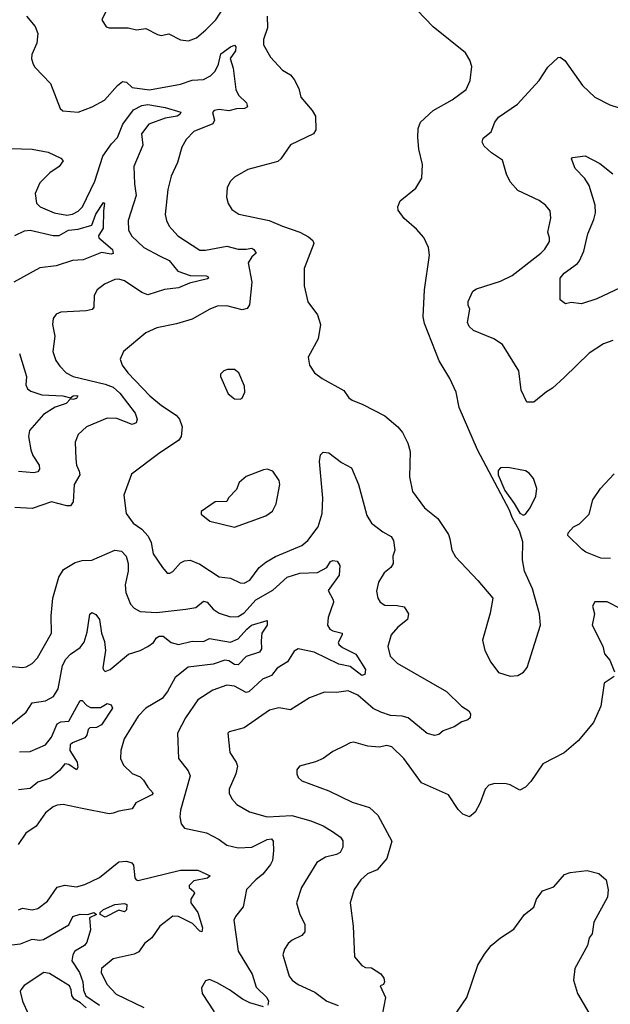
# Model space of a CAD drawing. Extents: x 2086813 to 2278017, y 548126 to 753336.
# Tile 327 of 461: x 2190451 to 2193515, y 694029 to 699136. Entities that reach past the tile are written whole.
import ezdxf

# ---------------------------------------------------------------- set-up
doc = ezdxf.new("R2010")
doc.units = 0

msp = doc.modelspace()

# ---------------------------------------------------------------- linework, layer by layer
at = {"layer": '0CON10XD'}
for points in [[(2190915, 699212.5), (2190877.5, 699135), (2190899.3, 699099.3), (2190915, 699093.8), (2191013.9, 699093.9), (2191056.1, 699083.9), (2191105, 699090), (2191165, 699058.8), (2191185, 699054), (2191225, 699062.5), (2191285, 699031.2), (2191326.4, 699026.4), (2191367.6, 699042.4), (2191417.2, 699082.8), (2191468, 699135), (2191580.5, 699309.5)], [(2193035, 695734), (2193065, 695751.2), (2193083, 695777), (2193152.5, 695995), (2193147.5, 696055), (2193111.2, 696185), (2193070, 696275), (2193058.8, 696335), (2193061.7, 696428.3), (2193043.6, 696485), (2193004.8, 696554.8), (2192991.7, 696591.7), (2192826, 696905), (2192730.6, 697125), (2192714.3, 697205), (2192682.9, 697275), (2192626.7, 697366.7), (2192550.8, 697560.9), (2192543.2, 697595), (2192550, 697735), (2192576, 697915), (2192572, 697955), (2192547.2, 698007.2), (2192509.8, 698049.8), (2192445.7, 698105.7), (2192415, 698147.5), (2192412, 698165), (2192425, 698197.5), (2192505, 698262.5), (2192536.7, 698315), (2192541.1, 698385), (2192520.6, 698465), (2192515.6, 698525), (2192518.7, 698571.3), (2192530.6, 698605), (2192595, 698665.6), (2192695, 698720.6), (2192767.5, 698775), (2192788.3, 698821.7), (2192796.2, 698893.8), (2192786.8, 698926.8), (2192763.8, 698965), (2192595, 699098.8), (2192513.3, 699185)], [(2190485.8, 699155), (2190530.6, 699100.6), (2190545.7, 699065), (2190540, 699015), (2190513.5, 698955), (2190512.5, 698932.5), (2190520.8, 698905), (2190529.2, 698889.2), (2190610.8, 698805), (2190660, 698675), (2190674.3, 698664.3), (2190755, 698657.1), (2190826.4, 698683.6), (2190890.3, 698719.7), (2190957.5, 698795), (2190985, 698815.5), (2191005, 698811.5), (2191035, 698784.7), (2191125, 698772), (2191285, 698802.2), (2191345, 698822.6), (2191405, 698825.3), (2191440.4, 698845), (2191465, 698870), (2191481.7, 698905), (2191495, 698958.9), (2191545, 698995.9), (2191565, 699003.3), (2191571.8, 698995), (2191570, 698975), (2191542.9, 698935), (2191557.7, 698885), (2191571.5, 698775), (2191585.6, 698745), (2191627.3, 698705), (2191632.5, 698685), (2191617.5, 698675), (2191575, 698674.7), (2191535, 698664), (2191485, 698670.6), (2191460, 698665), (2191451.2, 698655), (2191461.9, 698615), (2191453.2, 698596.8), (2191355, 698555.7), (2191314.4, 698515), (2191291.4, 698475), (2191269.5, 698395), (2191236.5, 698325), (2191219.5, 698255), (2191205.6, 698125), (2191211.9, 698095), (2191226.9, 698065), (2191270.8, 698015), (2191385, 697941.2), (2191415, 697941.1), (2191525, 697961.5), (2191585, 697946.7), (2191625, 697945.4), (2191655, 697951.6), (2191665.9, 697945), (2191676.9, 697925), (2191654.5, 697905.5), (2191636, 697875), (2191655.3, 697775), (2191643.3, 697656.7), (2191631.3, 697638.7), (2191605, 697631.1), (2191525, 697652.9), (2191475, 697649.6), (2191437.5, 697635), (2191346.3, 697583.6), (2191265, 697559.1), (2191162.8, 697537.2), (2191105, 697512.5), (2190990, 697415), (2190972.5, 697375), (2190982.9, 697345), (2191012.5, 697305), (2191125.6, 697185), (2191185.7, 697135), (2191262.5, 697085), (2191279.2, 697065), (2191294.3, 697025), (2191289.2, 696975), (2191276, 696955), (2191170.8, 696885), (2191030.5, 696779.5), (2190990.5, 696669.5), (2191003.8, 696575), (2191040, 696525), (2191084.1, 696494.1), (2191117.3, 696457.3), (2191132.5, 696425), (2191143.8, 696365), (2191191.4, 696295), (2191215, 696266.2), (2191230, 696265), (2191245, 696273.3), (2191285, 696319.4), (2191305, 696330), (2191335, 696333.3), (2191385, 696312.2), (2191485, 696246.5), (2191545, 696238.9), (2191595, 696215.6), (2191615, 696213.3), (2191645, 696229.4), (2191693.6, 696295), (2191726.9, 696323.1), (2191777.8, 696352.2), (2191915, 696408.9), (2191945.6, 696435), (2191998.5, 696505), (2192019.6, 696575), (2192023.8, 696655), (2192005.6, 696844.4), (2192011.2, 696878.8), (2192025, 696893.3), (2192055, 696890), (2192119.5, 696839.5), (2192171.7, 696811.7), (2192208.1, 696725), (2192237.1, 696617.1), (2192252.1, 696565), (2192276.5, 696525), (2192335, 696479.4), (2192377.5, 696455), (2192390, 696435), (2192396.2, 696385), (2192386.4, 696353.6), (2192388, 696315), (2192376.2, 696295), (2192342.1, 696267.9), (2192311.3, 696218.7), (2192301.3, 696171.3), (2192308.1, 696135), (2192320.8, 696115), (2192345, 696099.5), (2192408.3, 696098.3), (2192445, 696090), (2192467.5, 696055), (2192463.3, 696025), (2192412.5, 695985), (2192377.1, 695945), (2192361.4, 695885), (2192372.9, 695835), (2192408.3, 695798.3), (2192665, 695651.9), (2192742.5, 695575), (2192780.6, 695550.6), (2192790, 695535), (2192786.9, 695515), (2192775, 695504), (2192745, 695493.8), (2192705, 695468), (2192648.3, 695448.3), (2192625, 695428.8), (2192605, 695424), (2192565, 695433.1), (2192465.9, 695515.9), (2192435, 695524.1), (2192375, 695527.3), (2192325, 695543.9), (2192284.3, 695564.3), (2192205, 695631.8), (2192155, 695654.6), (2192095, 695646.5), (2192031.7, 695648.3), (2191955, 695618.1), (2191855, 695556.4), (2191795, 695566.4), (2191746.2, 695555), (2191615, 695463.1), (2191538.3, 695441.7), (2191531.2, 695435), (2191541.4, 695335), (2191574.3, 695285), (2191580.6, 695265), (2191572.9, 695225), (2191537.1, 695145), (2191537.5, 695125), (2191552, 695095), (2191578, 695065), (2191642.3, 695027.7), (2191735, 695001.2), (2191862.1, 695007.9), (2191961.5, 694981.5), (2192024.7, 694954.7), (2192074.3, 694925), (2192115, 694895.7), (2192126.6, 694876.6), (2192127.5, 694845), (2192113.5, 694816.5), (2192095, 694805.6), (2192036.9, 694793.1), (2191992.5, 694765), (2191912.5, 694635), (2191887.5, 694555), (2191904.4, 694495), (2191930.6, 694445), (2191930, 694405), (2191915, 694385.8), (2191865, 694362.5), (2191844, 694345), (2191824, 694315), (2191816, 694285), (2191849.2, 694175), (2191864, 694155), (2191895, 694131.9), (2191982.4, 694092.4), (2192043.8, 694045), (2192103.1, 694023.1)], [(2191734.3, 699155), (2191735.6, 699094.4), (2191715.8, 699034.2), (2191715.8, 699005), (2191752.6, 698942.6), (2191815, 698874), (2191855, 698850.8), (2191875.5, 698825.5), (2191898.7, 698778.7), (2191909.2, 698735), (2191968.6, 698665), (2191985, 698636.7), (2191986.9, 698565), (2191975, 698544.2), (2191855, 698487.5), (2191805.5, 698414.5), (2191789.2, 698400.8), (2191635, 698359.4), (2191565, 698319.2), (2191545, 698298.8), (2191527.5, 698265), (2191524, 698215), (2191532.7, 698182.7), (2191551.2, 698151.2), (2191588.3, 698128.3), (2191745.4, 698095.4), (2191813.3, 698065), (2191904.6, 698034.6), (2191949.6, 698009.6), (2191971.2, 697991.2), (2191976.5, 697975), (2191925.8, 697845), (2191926, 697755), (2191945, 697672.5), (2191996.2, 697605), (2192011.2, 697555), (2191999.5, 697480.5), (2191946.7, 697385), (2191954.1, 697344.1), (2191980, 697305), (2192020, 697275), (2192133, 697213), (2192158.8, 697175), (2192175, 697162), (2192230.3, 697140.3), (2192345, 697080.8), (2192413.3, 697025), (2192436.7, 696995), (2192465, 696940), (2192476.4, 696896.4), (2192473.8, 696765), (2192489.3, 696689.3), (2192550, 696605), (2192619.3, 696549.3), (2192675.5, 696465.5), (2192683, 696443), (2192692.5, 696385), (2192710.9, 696350.9), (2192827.6, 696227.6), (2192905.8, 696135), (2192892.3, 696057.7), (2192851.7, 695918.3), (2192864.1, 695864.1), (2192894.2, 695804.2), (2192935, 695750), (2192995, 695730.8), (2193035, 695734)], [(2193527.3, 697472.7), (2193480, 697455), (2193405, 697405.8), (2193275, 697280), (2193214.5, 697225.5), (2193183.7, 697206.3), (2193117.7, 697152.3), (2193082.3, 697152.3), (2193052.9, 697215), (2193040, 697315), (2192955, 697452), (2192910.7, 697480.7), (2192804.4, 697524.4), (2192782, 697545), (2192774, 697565), (2192786.7, 697635), (2192777.5, 697655), (2192776.7, 697675), (2192802.3, 697727.7), (2192820.5, 697739.5), (2192945, 697780.6), (2193005, 697809.2), (2193155, 697925.7), (2193174.7, 697945.3), (2193198.6, 697985), (2193200, 698005), (2193190, 698035), (2193206.4, 698106.4), (2193203.3, 698145), (2193178.8, 698175), (2193145, 698199.2), (2193035, 698250), (2192994.5, 698294.5), (2192975.7, 698335), (2192955, 698407.5), (2192897.5, 698445), (2192860.7, 698480.7), (2192850.7, 698500.7), (2192855, 698522.5), (2192896.7, 698555), (2192916.5, 698605), (2192935, 698630.5), (2193032.6, 698697.4), (2193145, 698820.8), (2193190.3, 698889.7), (2193245, 698940), (2193255, 698941.2), (2193278, 698925), (2193371.2, 698795), (2193435, 698733.8), (2193512.5, 698695), (2193615, 698661.2)], [(2190405, 698468.6), (2190515, 698464.6), (2190599.4, 698449.4), (2190665, 698418.8), (2190676.7, 698405), (2190656.2, 698375), (2190607.6, 698342.4), (2190555, 698290), (2190531.4, 698235), (2190538, 698185), (2190556.2, 698165), (2190628.8, 698135), (2190695, 698122), (2190725, 698126.8), (2190755, 698143.1), (2190777.3, 698165), (2190841, 698299), (2190882.3, 698427.7), (2190927.5, 698492.5), (2190958, 698525), (2190985.6, 698594.4), (2191041.2, 698668.8), (2191085, 698691), (2191115, 698697), (2191205, 698680.2), (2191286.9, 698656.9), (2191282.2, 698645), (2191266.9, 698635), (2191205, 698624.8), (2191120.4, 698595), (2191083.1, 698545), (2191089.3, 698485), (2191042.9, 698375), (2191045.6, 698285), (2191054.5, 698224.5), (2191014, 698095), (2191015.3, 698045), (2191032.7, 698012.7), (2191094.8, 697954.8), (2191179.7, 697910.3), (2191226.7, 697886.7), (2191271.4, 697831.4), (2191335, 697808.7), (2191417.5, 697807.5), (2191426.7, 697805), (2191430, 697795), (2191425, 697791.4), (2191331.1, 697768.9), (2191273.9, 697746.1), (2191202.4, 697737.6), (2191115, 697709.5), (2191085, 697720.5), (2190995, 697782.3), (2190965, 697790.4), (2190945, 697787.9), (2190890.8, 697765), (2190853.3, 697735), (2190836.7, 697705), (2190835.7, 697645), (2190827.3, 697632.7), (2190795, 697625.5), (2190665, 697620), (2190640.7, 697609.3), (2190625, 697586.7), (2190621.8, 697555), (2190632.7, 697495), (2190623.6, 697415), (2190638.9, 697368.9), (2190658.3, 697338.3), (2190691.4, 697305), (2190728, 697285), (2190895, 697245.2), (2190935, 697229.4), (2190969.7, 697199.7), (2191050, 697095), (2191060.5, 697065), (2191054.4, 697045.6), (2191035, 697035.8), (2190955, 697067.7), (2190905, 697069.5), (2190798, 697025), (2190754.5, 696985.5), (2190739.4, 696945), (2190741.3, 696858.7), (2190745.6, 696825), (2190760, 696795), (2190762.2, 696775), (2190733.1, 696725), (2190727.7, 696635), (2190715, 696614.3), (2190695, 696614.4), (2190615, 696635.6), (2190515, 696601.5), (2190425, 696606.9)], [(2193595, 697759.4), (2193445, 697687.8), (2193365, 697663.1), (2193311.2, 697668.8), (2193283, 697663), (2193255, 697682.5), (2193254.2, 697705.8), (2193254.4, 697795), (2193275, 697821.4), (2193345, 697871.4), (2193355.6, 697885), (2193377.5, 697935), (2193398.9, 698025), (2193429.9, 698100.1), (2193437.5, 698135), (2193435.4, 698175), (2193405, 698276.2), (2193382.9, 698312.9), (2193332.9, 698365), (2193313.8, 698415), (2193319.3, 698420.7), (2193385, 698430), (2193461.1, 698391.1), (2193527.6, 698337.6)], [(2190425, 698016.8), (2190475, 698040.7), (2190505, 698043.8), (2190625, 698017.5), (2190655, 698017.2), (2190704.6, 698045.4), (2190755, 698050.2), (2190825, 698070), (2190845, 698126.7), (2190885, 698188), (2190890, 698185), (2190885.3, 698145), (2190884.2, 698055), (2190859.1, 698015), (2190862.2, 698005), (2190931.8, 697945), (2190935, 697923.8), (2190925, 697919.2), (2190875, 697928.9), (2190780.1, 697889.9), (2190725, 697887.3), (2190640.9, 697859.1), (2190555, 697849.4), (2190420, 697775)], [(2190449.2, 697405), (2190485.5, 697285), (2190483.1, 697243.1), (2190492.1, 697222.1), (2190509.1, 697209.1), (2190565, 697190), (2190674, 697186), (2190714.4, 697175.6), (2190728, 697185), (2190745, 697187.1), (2190752, 697185), (2190745, 697172.1), (2190725.9, 697165.9), (2190715, 697170), (2190691.1, 697145), (2190634.2, 697125.8), (2190575, 697089.2), (2190502.2, 697005), (2190496.9, 696975), (2190507.8, 696905), (2190519.6, 696875), (2190551.5, 696825), (2190553.1, 696805), (2190545, 696790.8), (2190525, 696785.6), (2190445, 696792.9)], [(2191595, 697167.5), (2191605, 697172.5), (2191618.8, 697205), (2191616.2, 697235), (2191587.5, 697305), (2191565, 697322.5), (2191528.3, 697321.7), (2191510, 697315), (2191493, 697297), (2191492.5, 697285), (2191532.5, 697195), (2191565, 697170), (2191595, 697167.5)], [(2193065, 696565.8), (2193075, 696572), (2193099.2, 696605), (2193128, 696665), (2193134, 696705), (2193115.8, 696755.8), (2193093.9, 696783.9), (2193075, 696796.2), (2192983.9, 696813.9), (2192945, 696811.2), (2192932.5, 696797.5), (2192932.5, 696775), (2192967.3, 696695), (2193016.7, 696626.7), (2193045, 696575.8), (2193065, 696565.8)], [(2191565, 696504.2), (2191727.3, 696562.7), (2191762.3, 696587.7), (2191781.2, 696625), (2191800.8, 696725), (2191796.8, 696746.8), (2191763.3, 696795), (2191735, 696804.2), (2191715, 696801.4), (2191625, 696766.2), (2191590, 696735), (2191575, 696700), (2191533.6, 696656.4), (2191525, 696637.5), (2191465, 696636), (2191392.5, 696585), (2191391.7, 696571.7), (2191437.5, 696535), (2191565, 696504.2)], [(2193515, 696340.8), (2193465, 696344), (2193387.5, 696375), (2193368.3, 696388.3), (2193295, 696460), (2193296.7, 696475), (2193324.2, 696505.8), (2193355, 696522), (2193405, 696571.2), (2193424.4, 696645), (2193463.6, 696705), (2193535, 696780)], [(2190395, 695782.7), (2190465, 695775.5), (2190485, 695779.1), (2190515, 695796.7), (2190543, 695827), (2190616.5, 695955), (2190613.4, 696043.4), (2190622.7, 696135), (2190653.3, 696245), (2190678, 696285), (2190739.1, 696320.9), (2190775, 696331.4), (2190825, 696333.1), (2190945, 696385.5), (2190978.9, 696378.9), (2191002.8, 696352.8), (2191014.4, 696315), (2191013.3, 696275), (2190998.6, 696205), (2191002.2, 696165), (2191025.7, 696105), (2191045, 696084.3), (2191075, 696066.7), (2191160.8, 696060.8), (2191312.1, 696077.9), (2191365, 696088.2), (2191405, 696120), (2191422.9, 696115), (2191455, 696078.2), (2191485, 696058.8), (2191545, 696039.5), (2191585, 696041.5), (2191615, 696060), (2191675, 696127.2), (2191763.4, 696176.6), (2191839.2, 696245), (2191904.6, 696265.4), (2191995, 696268.9), (2192043.5, 696295), (2192063.9, 696326.1), (2192075, 696330.9), (2192098.3, 696328.3), (2192111.8, 696305), (2192108.9, 696255), (2192051.2, 696175), (2192077.5, 696127.5), (2192078, 696115), (2192050.6, 696035), (2192047.1, 695995), (2192059.2, 695975), (2192075, 695965.5), (2192122.9, 695955), (2192124.5, 695945), (2192103.5, 695905), (2192106.9, 695895), (2192125, 695879.1), (2192194.6, 695845), (2192244, 695765), (2192240.8, 695739.2), (2192225, 695733.8), (2192165, 695781.3), (2192106.9, 695793.1), (2191978, 695855), (2191895, 695872.5), (2191875, 695861.2), (2191840.8, 695805), (2191787.3, 695772.7), (2191757.5, 695735), (2191710.6, 695715), (2191639.9, 695650.1), (2191625, 695647.1), (2191565, 695679.2), (2191525, 695683.8), (2191451.9, 695658.1), (2191375, 695609.2), (2191311.5, 695515), (2191270, 695435), (2191274.2, 695305), (2191325, 695240.8), (2191335.5, 695215), (2191285.5, 695035.5), (2191281.4, 695001.4), (2191288.1, 694965), (2191305, 694942.5), (2191419.2, 694919.2), (2191485, 694884.2), (2191524.7, 694854.7), (2191585, 694840.8), (2191655, 694844.6), (2191735, 694883.2), (2191757.6, 694887.6), (2191765.8, 694875.8), (2191766.9, 694825), (2191761.9, 694775), (2191752.2, 694755), (2191712.2, 694705), (2191675, 694675.6), (2191628.1, 694625), (2191610, 694535), (2191570, 694485), (2191562.5, 694465), (2191584.6, 694304.6), (2191657.1, 694185), (2191678, 694118), (2191732.5, 694065), (2191741.1, 694045), (2191737.5, 694025)], [(2193565, 696082.5), (2193497.6, 696117.6), (2193435, 696116.9), (2193422.9, 696095), (2193432, 696055), (2193420.8, 695995), (2193476.6, 695886.6), (2193485, 695846.7), (2193512, 695815), (2193536.1, 695753.9)], [(2190395, 695471.8), (2190484.2, 695545), (2190515, 695592.9), (2190585, 695603.1), (2190626.9, 695625), (2190650.8, 695665), (2190673, 695787), (2190690.9, 695819.1), (2190714.4, 695845), (2190765, 695880.6), (2190785, 695907.5), (2190801.2, 695958.8), (2190815, 696052.5), (2190825, 696061.2), (2190845, 696050.8), (2190864.4, 696025), (2190875.4, 695955), (2190891.5, 695911.5), (2190895.3, 695864.7), (2190882.7, 695775), (2190885, 695763.3), (2190895, 695755.8), (2190919.4, 695765), (2191015, 695845.6), (2191075, 695864.5), (2191115, 695884.6), (2191144.3, 695905), (2191160.8, 695929.2), (2191175, 695938.8), (2191195, 695937.9), (2191236, 695905), (2191275, 695895.4), (2191345, 695912.7), (2191405, 695911.1), (2191435, 695927.3), (2191545, 695908.1), (2191585, 695924.7), (2191628.5, 695975), (2191653.9, 695995), (2191735, 696020), (2191734.4, 695995), (2191707.2, 695955), (2191703.3, 695915), (2191705, 695872.5), (2191695, 695855.5), (2191626.3, 695833.7), (2191585, 695790.8), (2191565, 695792.2), (2191535, 695810.8), (2191515, 695814.3), (2191455, 695793.9), (2191325, 695777.1), (2191257.1, 695725), (2191217.6, 695652.4), (2191190, 695615), (2191105.3, 695564.7), (2191065, 695524.3), (2190993.1, 695406.9), (2190975.6, 695345), (2190974.5, 695304.5), (2190989.7, 695269.7), (2191035, 695225.8), (2191075, 695208.2), (2191092.4, 695192.4), (2191115.5, 695155), (2191144, 695125), (2191136.2, 695115), (2191053.3, 695075), (2191035, 695043.8), (2190965, 695031.2), (2190935, 695020), (2190915, 695016.7), (2190775, 695044.3), (2190675.5, 695065.5), (2190645, 695062.7), (2190625, 695053.5), (2190585, 695022.9), (2190536.7, 694953.3), (2190482.4, 694917.6), (2190442.4, 694857.6)], [(2193535, 695730), (2193482.5, 695695), (2193466.2, 695576.2), (2193428.3, 695491.7), (2193348, 695395), (2193275, 695334.3), (2193165, 695275.8), (2193102, 695185), (2193075, 695155.8), (2193045, 695139.2), (2192995, 695167.5), (2192975, 695172.5), (2192915.9, 695174.1), (2192885, 695166), (2192866, 695145), (2192840, 695075), (2192813.8, 695025), (2192785, 695001.2), (2192750, 695015), (2192725, 695038.8), (2192675.3, 695115.3), (2192535, 695177.5), (2192444.2, 695305), (2192381.2, 695365), (2192355, 695371.9), (2192315, 695363.3), (2192257.4, 695367.4), (2192185, 695388.8), (2192165, 695386.2), (2192135, 695370), (2192075, 695340), (2192025, 695304), (2191985, 695286.2), (2191902.5, 695265), (2191888.8, 695245), (2191888.8, 695225), (2191896.2, 695205), (2191915, 695188), (2192055, 695135.6), (2192175, 695077.1), (2192265, 695050), (2192309.5, 695009.5), (2192381.4, 694875), (2192355.3, 694784.7), (2192305, 694726.7), (2192255, 694705.4), (2192220.8, 694675), (2192185.8, 694625), (2192164.4, 694555.6), (2192181.4, 694435), (2192187.5, 694275), (2192225, 694231.2), (2192245, 694220), (2192275, 694217.5), (2192325, 694187.5), (2192340, 694165), (2192342.5, 694145), (2192338.3, 694131.7), (2192320, 694125), (2192348, 694065), (2192331.1, 693975)], [(2190449.1, 695339.1), (2190505, 695341.2), (2190585.5, 695375), (2190615.2, 695414.8), (2190645, 695484.7), (2190665, 695494.8), (2190705, 695498), (2190765, 695604.2), (2190775, 695604.2), (2190798.6, 695578.6), (2190818.4, 695568.4), (2190870.5, 695569.5), (2190905, 695590), (2190925, 695582.5), (2190932, 695565), (2190875, 695478.8), (2190848.8, 695465), (2190815, 695463.1), (2190805.5, 695454.5), (2190799.6, 695425), (2190789, 695411), (2190724.1, 695385.9), (2190712.5, 695375), (2190711.2, 695345), (2190749.3, 695285), (2190752.1, 695257.9), (2190745, 695246), (2190705, 695272.7), (2190685, 695276.4), (2190657.6, 695242.4), (2190608.2, 695201.8), (2190545, 695181.6), (2190505, 695149), (2190445, 695141.1)], [(2190445, 694520), (2190465, 694527.9), (2190515, 694518.5), (2190544.5, 694525.5), (2190595.4, 694564.6), (2190645, 694636.9), (2190685, 694646.5), (2190745, 694638.5), (2190789.1, 694650.9), (2190865, 694686.9), (2190965, 694768), (2191005, 694772), (2191032.3, 694762.3), (2191041.2, 694751.2), (2191048.6, 694685), (2191054.2, 694675), (2191065, 694671.5), (2191285, 694724.7), (2191375, 694724.8), (2191439.2, 694695), (2191425, 694682.8), (2191355, 694669.2), (2191330, 694645), (2191330, 694635), (2191354, 694615), (2191356.9, 694605), (2191339.4, 694575), (2191337.8, 694555), (2191375.4, 694505), (2191398.9, 694425), (2191395.7, 694405), (2191385, 694409.1), (2191347.7, 694447.7), (2191275, 694484.6), (2191245, 694486.2), (2191177.5, 694435), (2191136.7, 694373.3), (2191098.8, 694345), (2191069.1, 694300.9), (2191045, 694289.2), (2190935, 694264.2), (2190875.8, 694215), (2190873.1, 694195), (2190903.1, 694133.1), (2190952, 694082), (2191095, 694012.9)], [(2192703.5, 693966.5), (2192770, 694065), (2192828.1, 694231.9), (2192861.3, 694288.7), (2192896.4, 694333.6), (2192945, 694374.2), (2193015, 694418.8), (2193070, 694495), (2193117.4, 694532.6), (2193132, 694575), (2193163, 694617), (2193222, 694638), (2193277, 694703), (2193307, 694713), (2193395, 694722.5), (2193455, 694707.5), (2193492.5, 694675), (2193503, 694623), (2193500, 694585), (2193430, 694455), (2193421.2, 694395), (2193405.8, 694374.2), (2193396.2, 694335), (2193331.2, 694215), (2193324, 694155), (2193343.8, 694085), (2193402.5, 693985)], [(2190895, 694480.8), (2190867.8, 694495), (2190867.7, 694505), (2190885, 694521.6), (2190945, 694547.3), (2190995, 694551.5), (2191006, 694546), (2191005, 694520), (2190995, 694508), (2190965, 694518.2), (2190895, 694480.8)], [(2190305, 694325.3), (2190455, 694343.3), (2190515, 694366.6), (2190555, 694361.1), (2190575, 694364.6), (2190705, 694441.1), (2190725.9, 694484.1), (2190765, 694496.5), (2190804.7, 694495.3), (2190835, 694505.8), (2190849.2, 694495), (2190813, 694477), (2190817.8, 694415), (2190799.1, 694350.9), (2190786.3, 694333.7), (2190737.4, 694305), (2190726.1, 694285), (2190720.8, 694255), (2190761.3, 694195), (2190779.1, 694145), (2190782.2, 694102.2), (2190793.2, 694073.2), (2190864.5, 694025)], [(2190795, 694010.7), (2190766.6, 694036.6), (2190733.5, 694055), (2190721.1, 694075), (2190718.7, 694105), (2190709.2, 694125), (2190665, 694152.3), (2190605, 694189.7), (2190576.3, 694193.7), (2190473.2, 694126.8), (2190456, 694105), (2190452.5, 694095), (2190465.4, 694045), (2190495, 693979.1)], [(2191715, 694016.9), (2191645, 694036.4), (2191607.1, 694055), (2191538.9, 694105), (2191475, 694141.3), (2191435, 694158), (2191415, 694151.2), (2191394.2, 694115), (2191398, 694085), (2191459.8, 693989.8)]]:
    msp.add_lwpolyline(points, dxfattribs=at)

doc.saveas('drawing.dxf')
